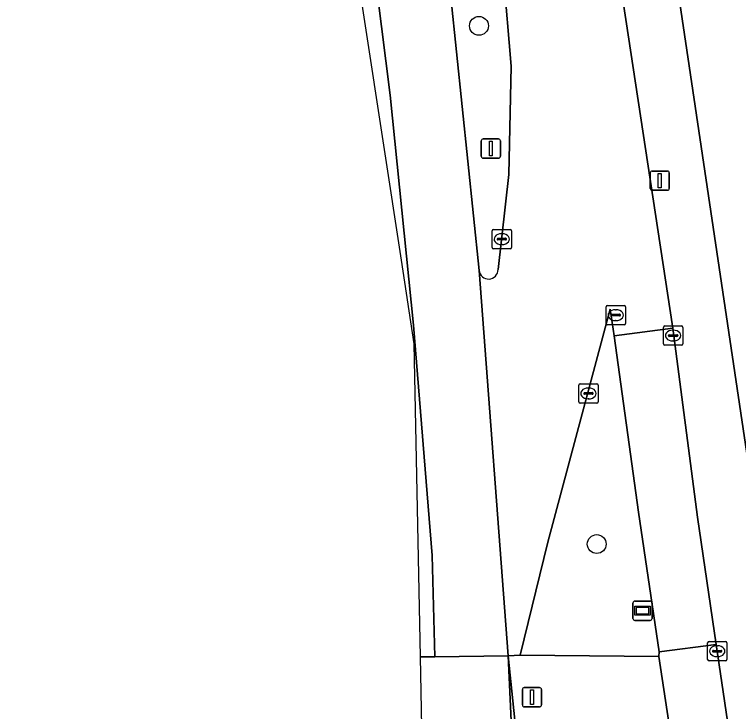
# Model space of a CAD drawing. Extents: x 163008 to 163854, y 382777 to 383982.
# Drawn here: x 163164.57 to 163202.08, y 383293.81 to 383329.93 of the extents above; entities that cross this region are included whole.
import ezdxf

# ---------------------------------------------------------------- set-up
doc = ezdxf.new("R2010")
doc.units = 0
for name, color, linetype in [('IMGEO_Berm_groen', 7, 'Continuous'), ('IMGEO_Boom', 7, 'Continuous'), ('IMGEO_Fietspad_gesloten', 7, 'Continuous'), ('IMGEO_Fietspad_open', 7, 'Continuous'), ('IMGEO_Kolk', 7, 'Continuous'), ('IMGEO_Lichtmast', 7, 'Continuous'), ('IMGEO_Parkeervlak_halfverhard', 7, 'Continuous'), ('IMGEO_Rijbaan_lokaal_open', 7, 'Continuous'), ('IMGEO_Rijbaan_regionaal_gesloten', 7, 'Continuous'), ('IMGEO_Rioolput', 7, 'Continuous'), ('IMGEO_Verkeersbordpaal', 7, 'Continuous'), ('IMGEO_Verkeerseiland_groen', 7, 'Continuous'), ('IMGEO_Verkeersregelinstallatiepaal', 7, 'Continuous'), ('IMGEO_Verklikker', 7, 'Continuous'), ('IMGEO_Voetpad_open', 7, 'Continuous')]:
    doc.layers.add(name, color=color, linetype=linetype)

msp = doc.modelspace()

# ---------------------------------------------------------------- linework, layer by layer
at = {"layer": 'IMGEO_Berm_groen'}
for points in [[(163180.762, 383399.793), (163181.53, 383401.128), (163177.037, 383400.66), (163177.182, 383399.153), (163178.343, 383391.65), (163184.717, 383348.4), (163186.886, 383333.684), (163188.636, 383316.666)], [(163189.626, 383316.72), (163190.174, 383321.636), (163190.297, 383327.264), (163189.904, 383331.976), (163180.551, 383393.43)]]:
    msp.add_lwpolyline(points, dxfattribs=at)
msp.add_arc((163189.13, 383316.72), 0.496, 186.2092, 0.035, dxfattribs=at)
at = {"layer": 'IMGEO_Boom'}
for centre in [(163188.634, 383329.343), (163194.734, 383302.489)]:
    msp.add_circle(centre, 0.489, dxfattribs=at)
at = {"layer": 'IMGEO_Fietspad_gesloten'}
msp.add_lwpolyline([(163202.024, 383289.81), (163200.928, 383297.28), (163197.963, 383296.894), (163197.948, 383296.66), (163198.641, 383292.097), (163199.075, 383289.153)], dxfattribs=at)
at = {"layer": 'IMGEO_Fietspad_open'}
msp.add_lwpolyline([(163196.905, 383304.142), (163197.963, 383296.894), (163200.928, 383297.28), (163199.961, 383303.882), (163198.684, 383313.676), (163195.636, 383313.276)], close=True, dxfattribs=at)
at = {"layer": 'IMGEO_Kolk'}
for p, q in [((163189.317, 383317.865), (163189.317, 383318.717)), ((163189.392, 383318.791), (163190.244, 383318.791)), ((163189.805, 383318.571), (163189.83, 383318.571)), ((163190.318, 383318.717), (163190.318, 383317.865)), ((163189.576, 383318.285), (163189.576, 383318.297)), ((163190.014, 383318.248), (163189.616, 383318.248)), ((163189.619, 383318.334), (163190.017, 383318.334)), ((163190.06, 383318.297), (163190.06, 383318.285)), ((163190.244, 383317.791), (163189.392, 383317.791)), ((163189.828, 383318.011), (163189.803, 383318.011)), ((163198.192, 383312.866), (163198.192, 383313.718)), ((163198.267, 383313.792), (163199.119, 383313.792)), ((163199.193, 383313.718), (163199.193, 383312.866)), ((163198.451, 383313.286), (163198.451, 383313.298)), ((163198.494, 383313.335), (163198.892, 383313.335)), ((163198.68, 383313.572), (163198.705, 383313.572)), ((163198.935, 383313.298), (163198.935, 383313.286)), ((163198.889, 383313.249), (163198.491, 383313.249)), ((163198.703, 383313.012), (163198.678, 383313.012)), ((163199.119, 383312.792), (163198.267, 383312.792)), ((163193.807, 383309.867), (163193.807, 383310.719)), ((163193.882, 383310.793), (163194.734, 383310.793)), ((163194.808, 383310.719), (163194.808, 383309.867)), ((163194.066, 383310.287), (163194.066, 383310.299)), ((163194.109, 383310.336), (163194.507, 383310.336)), ((163194.295, 383310.573), (163194.32, 383310.573)), ((163194.55, 383310.299), (163194.55, 383310.287)), ((163194.504, 383310.25), (163194.106, 383310.25)), ((163194.318, 383310.013), (163194.293, 383310.013)), ((163194.734, 383309.793), (163193.882, 383309.793)), ((163200.478, 383296.51), (163200.478, 383297.362)), ((163200.553, 383297.436), (163201.405, 383297.436)), ((163200.966, 383297.216), (163200.991, 383297.216)), ((163201.479, 383297.362), (163201.479, 383296.51)), ((163200.737, 383296.93), (163200.737, 383296.942)), ((163201.175, 383296.893), (163200.777, 383296.893)), ((163200.78, 383296.979), (163201.178, 383296.979)), ((163201.221, 383296.942), (163201.221, 383296.93)), ((163201.405, 383296.436), (163200.553, 383296.436)), ((163200.989, 383296.656), (163200.964, 383296.656))]:
    msp.add_line(p, q, dxfattribs=at)
for points in [[(163189.317, 383317.865), (163189.317, 383318.717)], [(163189.392, 383318.791), (163190.244, 383318.791)], [(163190.318, 383318.717), (163190.318, 383317.865)], [(163190.244, 383317.791), (163189.392, 383317.791)], [(163198.192, 383312.866), (163198.192, 383313.718)], [(163198.267, 383313.792), (163199.119, 383313.792)], [(163199.193, 383313.718), (163199.193, 383312.866)], [(163199.119, 383312.792), (163198.267, 383312.792)], [(163193.807, 383309.867), (163193.807, 383310.719)], [(163193.882, 383310.793), (163194.734, 383310.793)], [(163194.808, 383310.719), (163194.808, 383309.867)], [(163194.734, 383309.793), (163193.882, 383309.793)], [(163200.478, 383296.51), (163200.478, 383297.362)], [(163200.553, 383297.436), (163201.405, 383297.436)], [(163201.479, 383297.362), (163201.479, 383296.51)], [(163201.405, 383296.436), (163200.553, 383296.436)]]:
    msp.add_lwpolyline(points, dxfattribs=at)
for centre, radius, start, end in [((163189.394, 383318.715), 0.0765, 91.552, 178.448), ((163189.394, 383318.715), 0.0765, 91.552, 178.448), ((163190.242, 383318.715), 0.0765, 1.552, 88.448), ((163190.242, 383318.715), 0.0765, 1.552, 88.448), ((163189.616, 383318.294), 0.0403, 85.8775, 175.7526), ((163189.613, 383318.284), 0.0366, 178.938, 274.7102), ((163190.017, 383318.291), 0.043, 264.8664, 352.4533), ((163190.021, 383318.296), 0.0386, 1.7309, 96.639), ((163189.394, 383317.867), 0.0765, 181.552, 268.448), ((163189.394, 383317.867), 0.0765, 181.552, 268.448), ((163190.242, 383317.867), 0.0765, 271.552, 358.448), ((163190.242, 383317.867), 0.0765, 271.552, 358.448), ((163198.269, 383313.716), 0.0765, 91.552, 178.448), ((163198.269, 383313.716), 0.0765, 91.552, 178.448), ((163199.117, 383313.716), 0.0765, 1.552, 88.448), ((163199.117, 383313.716), 0.0765, 1.552, 88.448), ((163198.491, 383313.295), 0.0403, 85.8775, 175.7526), ((163198.488, 383313.285), 0.0366, 178.938, 274.7102), ((163198.892, 383313.292), 0.043, 264.8664, 352.4533), ((163198.896, 383313.297), 0.0386, 1.7309, 96.639), ((163198.269, 383312.868), 0.0765, 181.552, 268.448), ((163198.269, 383312.868), 0.0765, 181.552, 268.448), ((163199.117, 383312.868), 0.0765, 271.552, 358.448), ((163199.117, 383312.868), 0.0765, 271.552, 358.448), ((163193.884, 383310.717), 0.0765, 91.552, 178.448), ((163193.884, 383310.717), 0.0765, 91.552, 178.448), ((163194.732, 383310.717), 0.0765, 1.552, 88.448), ((163194.732, 383310.717), 0.0765, 1.552, 88.448), ((163194.106, 383310.296), 0.0403, 85.8775, 175.7526), ((163194.103, 383310.286), 0.0366, 178.938, 274.7102), ((163194.507, 383310.293), 0.043, 264.8664, 352.4533), ((163194.511, 383310.298), 0.0386, 1.7309, 96.639), ((163193.884, 383309.869), 0.0765, 181.552, 268.448), ((163193.884, 383309.869), 0.0765, 181.552, 268.448), ((163194.732, 383309.869), 0.0765, 271.552, 358.448), ((163194.732, 383309.869), 0.0765, 271.552, 358.448), ((163200.555, 383297.36), 0.0765, 91.552, 178.448), ((163200.555, 383297.36), 0.0765, 91.552, 178.448), ((163201.403, 383297.36), 0.0765, 1.552, 88.448), ((163201.403, 383297.36), 0.0765, 1.552, 88.448), ((163200.777, 383296.939), 0.0403, 85.8775, 175.7526), ((163200.774, 383296.929), 0.0366, 178.938, 274.7102), ((163201.178, 383296.936), 0.043, 264.8664, 352.4533), ((163201.182, 383296.941), 0.0386, 1.7309, 96.639), ((163200.555, 383296.512), 0.0765, 181.552, 268.448), ((163200.555, 383296.512), 0.0765, 181.552, 268.448), ((163201.403, 383296.512), 0.0765, 271.552, 358.448), ((163201.403, 383296.512), 0.0765, 271.552, 358.448)]:
    msp.add_arc(centre, radius, start, end, dxfattribs=at)
for centre, major_axis, ratio, start_param, end_param in [((163189.804, 383318.291), (-0.387, 0.002), 0.722429, 4.712389, 7.853982), ((163189.829, 383318.291), (-0.39, 0.002), 0.717154, 1.570796, 4.712389), ((163198.679, 383313.292), (-0.387, 0.002), 0.722429, 4.712389, 7.853982), ((163198.704, 383313.292), (-0.39, 0.002), 0.717154, 1.570796, 4.712389), ((163194.294, 383310.293), (-0.387, 0.002), 0.722429, 4.712389, 7.853982), ((163194.319, 383310.293), (-0.39, 0.002), 0.717154, 1.570796, 4.712389), ((163200.965, 383296.936), (-0.387, 0.002), 0.722429, 4.712389, 7.853982), ((163200.99, 383296.936), (-0.39, 0.002), 0.717154, 1.570796, 4.712389)]:
    msp.add_ellipse(centre, major_axis=major_axis, ratio=ratio, start_param=start_param, end_param=end_param, dxfattribs=at)
at = {"layer": 'IMGEO_Lichtmast'}
for p, q in [((163197.507, 383320.922), (163197.507, 383321.722)), ((163197.507, 383321.722), (163197.507, 383320.922)), ((163197.607, 383321.822), (163198.397, 383321.822)), ((163198.397, 383321.822), (163197.607, 383321.822)), ((163198.497, 383321.722), (163198.497, 383320.922)), ((163198.497, 383320.922), (163198.497, 383321.722)), ((163198.397, 383320.822), (163197.607, 383320.822)), ((163197.607, 383320.822), (163198.397, 383320.822))]:
    msp.add_line(p, q, dxfattribs=at)
msp.add_lwpolyline([(163197.927, 383321.697), (163198.077, 383321.697), (163198.077, 383320.947), (163197.927, 383320.947), (163197.927, 383321.697)], dxfattribs=at)
for centre, start, end in [((163197.607, 383321.722), 90, 180), ((163197.607, 383321.722), 90, 180), ((163198.397, 383321.722), 0, 90), ((163198.397, 383321.722), 360, 90), ((163197.607, 383320.922), 180, 270), ((163197.607, 383320.922), 180, 270), ((163198.397, 383320.922), 270, 0), ((163198.397, 383320.922), 270, 0)]:
    msp.add_arc(centre, 0.1, start, end, dxfattribs=at)
at = {"layer": 'IMGEO_Parkeervlak_halfverhard'}
msp.add_lwpolyline([(163203.383, 383301.381), (163204.031, 383296.956), (163208.685, 383297.697), (163194.782, 383387.944), (163190.596, 383387.318)], close=True, dxfattribs=at)
at = {"layer": 'IMGEO_Rijbaan_lokaal_open'}
for points in [[(163180.139, 383396.019), (163180.551, 383393.43), (163189.904, 383331.976), (163190.297, 383327.264), (163190.174, 383321.636), (163189.626, 383316.72)], [(163188.636, 383316.666), (163190.152, 383296.691), (163190.76, 383296.728), (163192.203, 383302.587), (163195.431, 383314.654), (163195.636, 383313.276), (163198.684, 383313.676), (163186.629, 383392.895)]]:
    msp.add_lwpolyline(points, dxfattribs=at)
msp.add_arc((163189.13, 383316.72), 0.496, 186.2092, 0.035, dxfattribs=at)
at = {"layer": 'IMGEO_Rijbaan_regionaal_gesloten'}
for points in [[(163164.567, 383443.985), (163171.191, 383403.178), (163175.25, 383378.176), (163184.603, 383317.203), (163185.267, 383312.873), (163185.581, 383296.635)], [(163170.496, 383416.864), (163173.105, 383401.129), (163176.149, 383381.221), (163179.185, 383361.372), (163182.032, 383341.64), (163184.039, 383325.745), (163185.236, 383313.83), (163186.215, 383301.895), (163186.341, 383296.644), (163190.152, 383296.691), (163188.636, 383316.666), (163186.886, 383333.684), (163184.717, 383348.4), (163178.343, 383391.65), (163177.182, 383399.153), (163177.037, 383400.66), (163177.079, 383401.685), (163171.983, 383429.726)], [(163185.581, 383296.635), (163186.341, 383296.644), (163186.215, 383301.895), (163185.236, 383313.83), (163184.039, 383325.745), (163182.032, 383341.64), (163179.185, 383361.372), (163176.149, 383381.221), (163173.105, 383401.129), (163170.496, 383416.864)], [(163186.584, 383244.725), (163188.293, 383244.563), (163191.278, 383244.281), (163191.118, 383254.099), (163190.697, 383284.727), (163190.152, 383296.691), (163186.341, 383296.644), (163185.581, 383296.635), (163186.055, 383272.093), (163186.577, 383245.084), (163186.584, 383244.725)], [(163190.625, 383292.032), (163190.152, 383296.691), (163190.697, 383284.727), (163191.118, 383254.099), (163191.278, 383244.281), (163194.439, 383243.981), (163194.731, 383248.405), (163194.741, 383248.551), (163194.77, 383248.669), (163195.409, 383251.226), (163196.096, 383252.598), (163196.55, 383253.506), (163197.655, 383255.103), (163199.019, 383266.295)]]:
    msp.add_lwpolyline(points, dxfattribs=at)
at = {"layer": 'IMGEO_Rioolput'}
for p, q in [((163195.222, 383313.926), (163195.222, 383314.778)), ((163195.297, 383314.852), (163196.149, 383314.852)), ((163196.223, 383314.778), (163196.223, 383313.926)), ((163195.524, 383314.395), (163195.922, 383314.395)), ((163195.71, 383314.632), (163195.735, 383314.632)), ((163195.481, 383314.346), (163195.481, 383314.358)), ((163195.919, 383314.309), (163195.521, 383314.309)), ((163195.733, 383314.072), (163195.708, 383314.072)), ((163195.965, 383314.358), (163195.965, 383314.346)), ((163196.149, 383313.852), (163195.297, 383313.852))]:
    msp.add_line(p, q, dxfattribs=at)
for points in [[(163195.222, 383313.926), (163195.222, 383314.778)], [(163195.297, 383314.852), (163196.149, 383314.852)], [(163196.223, 383314.778), (163196.223, 383313.926)], [(163196.149, 383313.852), (163195.297, 383313.852)]]:
    msp.add_lwpolyline(points, dxfattribs=at)
for centre, radius, start, end in [((163195.299, 383314.776), 0.0765, 91.552, 178.448), ((163195.299, 383314.776), 0.0765, 91.552, 178.448), ((163196.147, 383314.776), 0.0765, 1.552, 88.448), ((163196.147, 383314.776), 0.0765, 1.552, 88.448), ((163195.521, 383314.355), 0.0403, 85.8775, 175.7526), ((163195.926, 383314.357), 0.0386, 1.7309, 96.639), ((163195.518, 383314.345), 0.0366, 178.938, 274.7102), ((163195.922, 383314.352), 0.043, 264.8664, 352.4533), ((163195.299, 383313.928), 0.0765, 181.552, 268.448), ((163195.299, 383313.928), 0.0765, 181.552, 268.448), ((163196.147, 383313.928), 0.0765, 271.552, 358.448), ((163196.147, 383313.928), 0.0765, 271.552, 358.448)]:
    msp.add_arc(centre, radius, start, end, dxfattribs=at)
for centre, major_axis, ratio, start_param, end_param in [((163195.709, 383314.352), (-0.387, 0.002), 0.722429, 4.712389, 7.853982), ((163195.734, 383314.352), (-0.39, 0.002), 0.717154, 1.570796, 4.712389)]:
    msp.add_ellipse(centre, major_axis=major_axis, ratio=ratio, start_param=start_param, end_param=end_param, dxfattribs=at)
at = {"layer": 'IMGEO_Verkeersbordpaal'}
for p, q in [((163188.853, 383323.486), (163189.643, 383323.486)), ((163189.643, 383323.486), (163188.853, 383323.486)), ((163188.753, 383322.586), (163188.753, 383323.386)), ((163188.753, 383323.386), (163188.753, 383322.586)), ((163189.743, 383323.386), (163189.743, 383322.586)), ((163189.743, 383322.586), (163189.743, 383323.386)), ((163189.643, 383322.486), (163188.853, 383322.486)), ((163188.853, 383322.486), (163189.643, 383322.486))]:
    msp.add_line(p, q, dxfattribs=at)
msp.add_lwpolyline([(163189.173, 383323.361), (163189.323, 383323.361), (163189.323, 383322.611), (163189.173, 383322.611), (163189.173, 383323.361)], dxfattribs=at)
for centre, start, end in [((163188.853, 383323.386), 90, 180), ((163188.853, 383323.386), 90, 180), ((163189.643, 383323.386), 0, 90), ((163189.643, 383323.386), 360, 90), ((163188.853, 383322.586), 180, 270), ((163188.853, 383322.586), 180, 270), ((163189.643, 383322.586), 270, 0), ((163189.643, 383322.586), 270, 0)]:
    msp.add_arc(centre, 0.1, start, end, dxfattribs=at)
at = {"layer": 'IMGEO_Verkeerseiland_groen'}
msp.add_lwpolyline([(163195.636, 383313.276), (163195.431, 383314.654), (163192.203, 383302.587), (163190.76, 383296.728), (163197.948, 383296.66), (163197.963, 383296.894), (163196.905, 383304.142)], close=True, dxfattribs=at)
at = {"layer": 'IMGEO_Verkeersregelinstallatiepaal'}
for p, q in [((163190.884, 383294.149), (163190.884, 383294.949)), ((163190.884, 383294.949), (163190.884, 383294.149)), ((163190.984, 383295.049), (163191.774, 383295.049)), ((163191.774, 383295.049), (163190.984, 383295.049)), ((163191.874, 383294.949), (163191.874, 383294.149)), ((163191.874, 383294.149), (163191.874, 383294.949)), ((163191.774, 383294.049), (163190.984, 383294.049)), ((163190.984, 383294.049), (163191.774, 383294.049))]:
    msp.add_line(p, q, dxfattribs=at)
msp.add_lwpolyline([(163191.304, 383294.924), (163191.454, 383294.924), (163191.454, 383294.174), (163191.304, 383294.174), (163191.304, 383294.924)], dxfattribs=at)
for centre, start, end in [((163190.984, 383294.949), 90, 180), ((163190.984, 383294.949), 90, 180), ((163191.774, 383294.949), 0, 90), ((163191.774, 383294.949), 360, 90), ((163190.984, 383294.149), 180, 270), ((163190.984, 383294.149), 180, 270), ((163191.774, 383294.149), 270, 0), ((163191.774, 383294.149), 270, 0)]:
    msp.add_arc(centre, 0.1, start, end, dxfattribs=at)
at = {"layer": 'IMGEO_Verklikker'}
for p, q in [((163196.614, 383298.631), (163196.614, 383299.431)), ((163196.614, 383299.431), (163196.614, 383298.631)), ((163196.714, 383299.531), (163197.504, 383299.531)), ((163197.504, 383299.531), (163196.714, 383299.531)), ((163197.604, 383299.431), (163197.604, 383298.631)), ((163197.604, 383298.631), (163197.604, 383299.431)), ((163197.504, 383298.531), (163196.714, 383298.531)), ((163196.714, 383298.531), (163197.504, 383298.531))]:
    msp.add_line(p, q, dxfattribs=at)
for points in [[(163196.715, 383299.263), (163197.503, 383299.263), (163197.503, 383298.799), (163196.715, 383298.799), (163196.715, 383299.263)], [(163196.78, 383299.198), (163196.78, 383298.864), (163197.438, 383298.864), (163197.438, 383299.198), (163196.78, 383299.198)]]:
    msp.add_lwpolyline(points, dxfattribs=at)
for centre, start, end in [((163196.714, 383299.431), 90, 180), ((163196.714, 383299.431), 90, 180), ((163197.504, 383299.431), 0, 90), ((163197.504, 383299.431), 360, 90), ((163196.714, 383298.631), 180, 270), ((163196.714, 383298.631), 180, 270), ((163197.504, 383298.631), 270, 0), ((163197.504, 383298.631), 270, 0)]:
    msp.add_arc(centre, 0.1, start, end, dxfattribs=at)
at = {"layer": 'IMGEO_Voetpad_open'}
for points in [[(163186.629, 383392.895), (163198.684, 383313.676), (163199.961, 383303.882), (163200.928, 383297.28), (163202.024, 383289.81)], [(163205.198, 383285.869), (163204.638, 383292.807), (163204.031, 383296.956), (163203.383, 383301.381), (163190.596, 383387.318)], [(163198.641, 383292.097), (163197.948, 383296.66), (163190.76, 383296.728), (163190.152, 383296.691), (163190.625, 383292.032)]]:
    msp.add_lwpolyline(points, dxfattribs=at)

doc.saveas('drawing.dxf')
